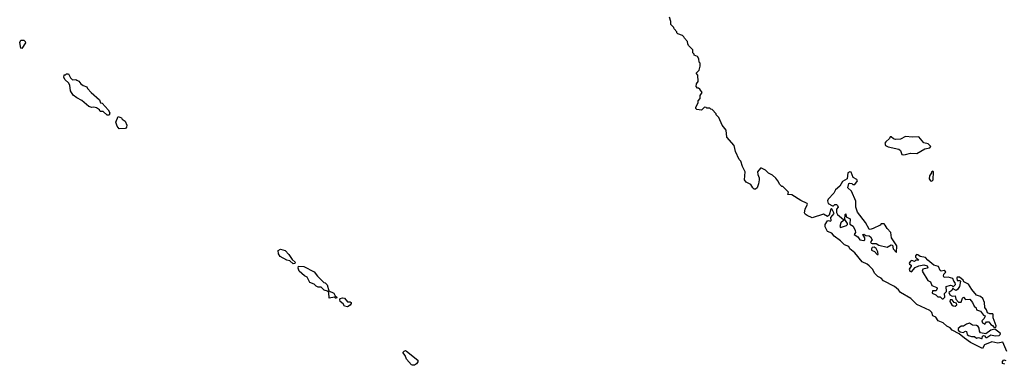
# Model space of a CAD drawing. Extents: x 2219101 to 2444320, y 201258 to 358766.
# Tile 306 of 349: x 2365183 to 2374889, y 291148 to 294553. Entities that reach past the tile are written whole.
import ezdxf

# ---------------------------------------------------------------- set-up
doc = ezdxf.new("R2010")
doc.units = 0

msp = doc.modelspace()

# ---------------------------------------------------------------- linework, layer by layer
at = {"layer": '0CON10XD'}
for points in [[(2372389.3, 292929.3), (2372345, 292952.5), (2372327.5, 292975), (2372333.3, 293055), (2372306.7, 293105), (2372290.7, 293160.7), (2372276.4, 293176.4), (2372238.8, 293255), (2372226, 293315), (2372154.1, 293394.1), (2372146.7, 293465), (2372106.7, 293515), (2372075, 293590), (2372050, 293615), (2372050, 293625), (2372008.3, 293668.3), (2371995, 293670), (2371985, 293680), (2371955, 293680), (2371948.3, 293688.3), (2371935, 293690), (2371905, 293660), (2371858.3, 293668.3), (2371848.3, 293678.3), (2371848.3, 293691.7), (2371870, 293735), (2371870, 293755), (2371890, 293775), (2371890, 293805), (2371910, 293835), (2371888.3, 293868.3), (2371875, 293880), (2371865, 293880), (2371852.5, 293895), (2371855, 293920), (2371872.5, 293945), (2371867, 294007), (2371852.5, 294025), (2371880, 294055), (2371890, 294095), (2371890, 294125), (2371880, 294135), (2371877, 294167), (2371865, 294190), (2371830, 294205), (2371830, 294215), (2371820, 294225), (2371820, 294255), (2371775, 294300), (2371767.5, 294315), (2371767, 294337), (2371735, 294370), (2371730, 294385), (2371717, 294397), (2371670, 294415), (2371660, 294425), (2371660, 294435), (2371633, 294463), (2371630, 294475), (2371600, 294505), (2371600, 294535), (2371587, 294577)], [(2365205, 294270), (2365193, 294273), (2365183, 294327), (2365195, 294350), (2365225, 294350), (2365238.3, 294338.3), (2365240, 294325), (2365205, 294270)], [(2366065, 293612.5), (2366043.9, 293613.9), (2366005, 293647.5), (2365975, 293650), (2365970, 293665), (2365940, 293685), (2365915, 293692.5), (2365895, 293687.5), (2365865, 293697.5), (2365795, 293757.5), (2365745, 293782.5), (2365710.7, 293810.7), (2365683.6, 293853.6), (2365676.4, 293906.4), (2365665, 293930), (2365630.5, 293960.5), (2365617.5, 293985), (2365621.7, 294008.3), (2365635, 294010), (2365645, 294020), (2365665, 294020), (2365685, 293980), (2365705, 293960), (2365735, 293962.5), (2365747, 293957), (2365766.4, 293946.4), (2365785, 293922.5), (2365810, 293905), (2365845, 293890), (2365850, 293875), (2365887.5, 293835), (2365970, 293765), (2365980, 293735), (2365995, 293730), (2366056.4, 293666.4), (2366072.5, 293635), (2366065, 293612.5)], [(2366165, 293477.5), (2366143.9, 293503.9), (2366130, 293545), (2366155, 293600), (2366185, 293587.5), (2366193.6, 293573.6), (2366223.6, 293553.6), (2366237.5, 293515), (2366237, 293493), (2366225, 293480), (2366165, 293477.5)], [(2373895, 293220.5), (2373915, 293223.9), (2373965, 293236.4), (2374026.9, 293233.1), (2374105, 293281.2), (2374155, 293289.2), (2374166, 293305), (2374139.1, 293329.1), (2374095, 293338.8), (2374045, 293398.6), (2373985, 293394.2), (2373915, 293402.9), (2373865, 293376.7), (2373815, 293373.3), (2373795, 293380), (2373775, 293400), (2373765, 293400), (2373756.4, 293383.6), (2373719.3, 293350.7), (2373712.5, 293335), (2373717.5, 293315), (2373745, 293300), (2373847.7, 293277.7), (2373864.1, 293264.1), (2373880, 293225), (2373895, 293220.5)], [(2374913.4, 291283.4), (2374875, 291376.7), (2374825, 291364), (2374765, 291377.5), (2374695, 291350), (2374675, 291312.5), (2374555, 291372.5), (2374495, 291413.8), (2374445, 291457.5), (2374375, 291493.3), (2374355.8, 291515.8), (2374322.7, 291532.7), (2374285, 291566.2), (2374235.7, 291585.7), (2374215, 291623.3), (2374185.8, 291635.8), (2374175, 291666.7), (2374155, 291688), (2374025.6, 291745.6), (2373966, 291805), (2373865, 291864), (2373845, 291892), (2373805, 291922.5), (2373699.5, 291979.5), (2373675.6, 292005.6), (2373643.4, 292023.4), (2373611.9, 292051.9), (2373588.8, 292095), (2373555, 292126.7), (2373536.7, 292145), (2373487.5, 292167.5), (2373416.7, 292255), (2373366.7, 292295), (2373355, 292317.5), (2373314.2, 292334.2), (2373273.3, 292375), (2373210.5, 292420.5), (2373188, 292448), (2373145, 292467.5), (2373122.9, 292512.9), (2373124.5, 292535.5), (2373145, 292570), (2373155, 292573.8), (2373175, 292566.7), (2373181.2, 292575), (2373180, 292605), (2373210, 292645), (2373190, 292690), (2373185, 292692.5), (2373177.5, 292685), (2373162, 292628), (2373146.4, 292613.6), (2373105, 292636.2), (2372995, 292601.2), (2372945, 292622.5), (2372925, 292637.5), (2372920.8, 292650.8), (2372926.9, 292685), (2372948.8, 292735), (2372945, 292742.5), (2372881.7, 292771.7), (2372795, 292827.5), (2372755, 292830), (2372760, 292855), (2372705, 292910), (2372695, 292910), (2372675, 292930), (2372657.5, 292965), (2372635, 292990), (2372605, 293020), (2372565, 293040), (2372535, 293070), (2372495, 293090), (2372485, 293090), (2372457.5, 293055), (2372458.3, 293028.3), (2372472.5, 292995), (2372472.5, 292975), (2372466.2, 292935), (2372451.2, 292895), (2372435.7, 292884.3), (2372424.4, 292884.4), (2372408.8, 292895), (2372389.3, 292929.3)], [(2373825, 292260), (2373829.2, 292325), (2373777.5, 292405), (2373770, 292455), (2373732.5, 292495), (2373715, 292530), (2373705, 292540), (2373675, 292540), (2373665, 292530), (2373595, 292496.7), (2373565, 292486.7), (2373555, 292490), (2373520, 292555), (2373441.2, 292655), (2373424, 292705), (2373426.7, 292765), (2373382.3, 292862.3), (2373346.2, 292895), (2373355, 292937.5), (2373365, 292942.5), (2373385, 292940), (2373395, 292930), (2373415, 292930), (2373440, 292965), (2373435, 292977.5), (2373399.3, 292999.3), (2373379.5, 293049.5), (2373365, 293053.1), (2373345, 293042.5), (2373338.8, 292985), (2373295, 292960), (2373267.6, 292912.4), (2373223.8, 292875), (2373207.4, 292842.6), (2373153.3, 292785), (2373145, 292767.5), (2373151.7, 292741.7), (2373195, 292720), (2373205, 292720), (2373217, 292733), (2373235, 292732.5), (2373243.6, 292723.6), (2373252.5, 292705), (2373233.3, 292685), (2373233, 292653), (2373243.3, 292635), (2373303, 292583), (2373303.3, 292575), (2373277.9, 292552.1), (2373266.7, 292515), (2373275, 292506.7), (2373333.8, 292526.2), (2373342.5, 292535), (2373342.5, 292545), (2373317.5, 292585), (2373320, 292635), (2373325, 292640), (2373330, 292610), (2373369.7, 292589.7), (2373367.5, 292537.5), (2373398.8, 292518.8), (2373417.1, 292477.1), (2373422, 292455), (2373407.5, 292435), (2373445, 292413.8), (2373465, 292383.8), (2373503.9, 292376.1), (2373513.8, 292385), (2373513.9, 292403.9), (2373494, 292435), (2373505, 292441.2), (2373525, 292426.2), (2373555, 292424), (2373568.8, 292415), (2373587.5, 292385), (2373570, 292365), (2373575, 292352.5), (2373585, 292347.5), (2373625, 292348.8), (2373651.2, 292331.2), (2373735, 292312.5), (2373775, 292333.8), (2373785, 292331.2), (2373792, 292295), (2373825, 292260)], [(2374175, 292962.5), (2374187.5, 292975), (2374190, 293055), (2374185, 293060), (2374170, 293055), (2374170, 293045), (2374152.5, 293015), (2374147.5, 292985), (2374160, 292965), (2374175, 292962.5)], [(2367878.3, 292148.3), (2367847, 292177), (2367815, 292182.5), (2367750.7, 292220.7), (2367733.3, 292245), (2367731.7, 292278.3), (2367755, 292292.5), (2367798.3, 292278.3), (2367835, 292240), (2367870, 292190), (2367900, 292165), (2367895, 292150), (2367878.3, 292148.3)], [(2373645, 292240), (2373643.3, 292265), (2373625, 292297.5), (2373605, 292310), (2373585, 292307.5), (2373578.8, 292295), (2373580.8, 292280.8), (2373608, 292268), (2373635, 292240), (2373645, 292240)], [(2374285, 291802.5), (2374301.7, 291818.3), (2374300, 291855), (2374317.5, 291875), (2374316.7, 291925), (2374358, 291938), (2374370, 291935), (2374385, 291920), (2374406.2, 291945), (2374405, 291960), (2374392.5, 291975), (2374382.5, 292002.5), (2374335, 292016.2), (2374295, 292012.5), (2374290, 292025), (2374293.8, 292045), (2374312.5, 292065), (2374305, 292076.7), (2374295, 292081.2), (2374265, 292076.7), (2374255, 292083.3), (2374239.7, 292119.7), (2374193.1, 292133.1), (2374133.6, 292183.6), (2374110.8, 292210.8), (2374059.5, 292219.5), (2374035, 292236.7), (2374021.7, 292238.3), (2374012.5, 292225), (2374013, 292213), (2374046.4, 292183.6), (2374017.5, 292182.5), (2374005, 292170), (2373978.8, 292178.8), (2373965, 292173.8), (2373952.5, 292155), (2373955, 292143.3), (2373970, 292135), (2373970, 292125), (2373952.5, 292095), (2373958, 292075), (2373975, 292067.5), (2374010, 292110), (2374045, 292127.5), (2374095, 292136), (2374126.9, 292126.9), (2374133.8, 292115), (2374126.7, 292105), (2374086, 292094), (2374078.8, 292075), (2374134.2, 291984.2), (2374161.2, 291971.2), (2374174.1, 291934.1), (2374222.5, 291915), (2374228, 291905), (2374217.5, 291882.5), (2374180, 291880), (2374178.3, 291858.3), (2374213.3, 291843.3), (2374232, 291822), (2374255, 291822.5), (2374275, 291802.5), (2374285, 291802.5)], [(2368305, 291810), (2368295, 291810), (2368285, 291820), (2368235, 291810), (2368230, 291865), (2368217.5, 291877.5), (2368185, 291887.5), (2368155, 291917.5), (2368125, 291917.5), (2368106.4, 291926.4), (2368085, 291947.5), (2368043.6, 291963.6), (2368017.5, 292015), (2367989.5, 292029.5), (2367937.5, 292075), (2367927.5, 292105), (2367930, 292125), (2367985, 292122.5), (2368085, 292070), (2368117.5, 292025), (2368180, 291965), (2368195, 291960), (2368215, 291940), (2368231.7, 291881.7), (2368279.3, 291859.3), (2368291.7, 291831.7), (2368308.3, 291818.3), (2368305, 291810)], [(2374805, 291520), (2374808.8, 291535), (2374778, 291615), (2374779.5, 291649.5), (2374775, 291656), (2374745, 291656), (2374722.5, 291665), (2374713.3, 291695), (2374698.3, 291718.3), (2374694.3, 291765), (2374678, 291805), (2374654.4, 291824.4), (2374615, 291840), (2374567.5, 291895), (2374535, 291947.5), (2374490.7, 291970.7), (2374482.5, 291985), (2374446.1, 292016.1), (2374425, 292017.5), (2374420, 292005), (2374423.6, 291983.6), (2374451.7, 291981.7), (2374457.5, 291975), (2374445.8, 291925), (2374426.7, 291893.3), (2374415, 291886.2), (2374393, 291893), (2374381.7, 291908.3), (2374372.5, 291885), (2374342.5, 291865), (2374352, 291842), (2374375, 291828.8), (2374405, 291832.5), (2374410.5, 291800.5), (2374438.3, 291768.3), (2374465, 291770), (2374475, 291810), (2374485, 291820), (2374505, 291796.2), (2374548, 291798), (2374576, 291766), (2374590.7, 291730.7), (2374612.5, 291715), (2374615, 291692.5), (2374655, 291682), (2374685, 291640), (2374700, 291635), (2374690.7, 291609.3), (2374668.8, 291585), (2374675, 291566.7), (2374696.1, 291553.9), (2374712.7, 291577.3), (2374737.3, 291577.3), (2374755, 291550), (2374771.2, 291541.2), (2374785, 291522.5), (2374805, 291520)], [(2368415, 291723.3), (2368385, 291730), (2368372.5, 291752.5), (2368343.3, 291775), (2368337.5, 291795), (2368343.6, 291806.4), (2368365, 291812.5), (2368385, 291807.5), (2368413, 291773), (2368441.7, 291771.7), (2368450, 291765), (2368450, 291755), (2368439.3, 291740.7), (2368415, 291723.3)], [(2374405, 291730.8), (2374420, 291745), (2374418.3, 291758.3), (2374395, 291766.2), (2374373.6, 291793.6), (2374355, 291792.5), (2374351.2, 291775), (2374371.2, 291745), (2374385, 291734.3), (2374405, 291730.8)], [(2374670, 291410), (2374672.5, 291435), (2374685, 291440), (2374695, 291437.5), (2374705, 291420), (2374715, 291420), (2374755, 291447.5), (2374798.3, 291438.3), (2374839.3, 291440.7), (2374850, 291455), (2374847.5, 291465), (2374795, 291502.5), (2374755, 291492.5), (2374705, 291458.8), (2374655, 291467.5), (2374644.3, 291484.3), (2374640.8, 291515), (2374630, 291530), (2374615, 291539.2), (2374575, 291541.5), (2374545, 291561.4), (2374516.7, 291553.3), (2374487, 291533), (2374465, 291532.5), (2374435, 291510), (2374433.9, 291493.9), (2374455, 291476.2), (2374481.7, 291471.7), (2374505, 291482.5), (2374515, 291480), (2374522.3, 291452.3), (2374535, 291440), (2374565, 291431.2), (2374595, 291431.2), (2374613.9, 291413.9), (2374635, 291420), (2374665, 291410), (2374670, 291410)], [(2369055, 291147.5), (2369045, 291152.5), (2368997, 291207), (2368983.3, 291245), (2368960, 291275), (2368971.7, 291288.3), (2368985, 291292.5), (2368995, 291287.5), (2369108.3, 291198.3), (2369108.3, 291181.7), (2369095, 291163.3), (2369075, 291150), (2369055, 291147.5)], [(2374895, 291157.5), (2374872.5, 291165), (2374871.9, 291185), (2374885, 291201.2), (2374902.5, 291195)]]:
    msp.add_lwpolyline(points, dxfattribs=at)

doc.saveas('drawing.dxf')
